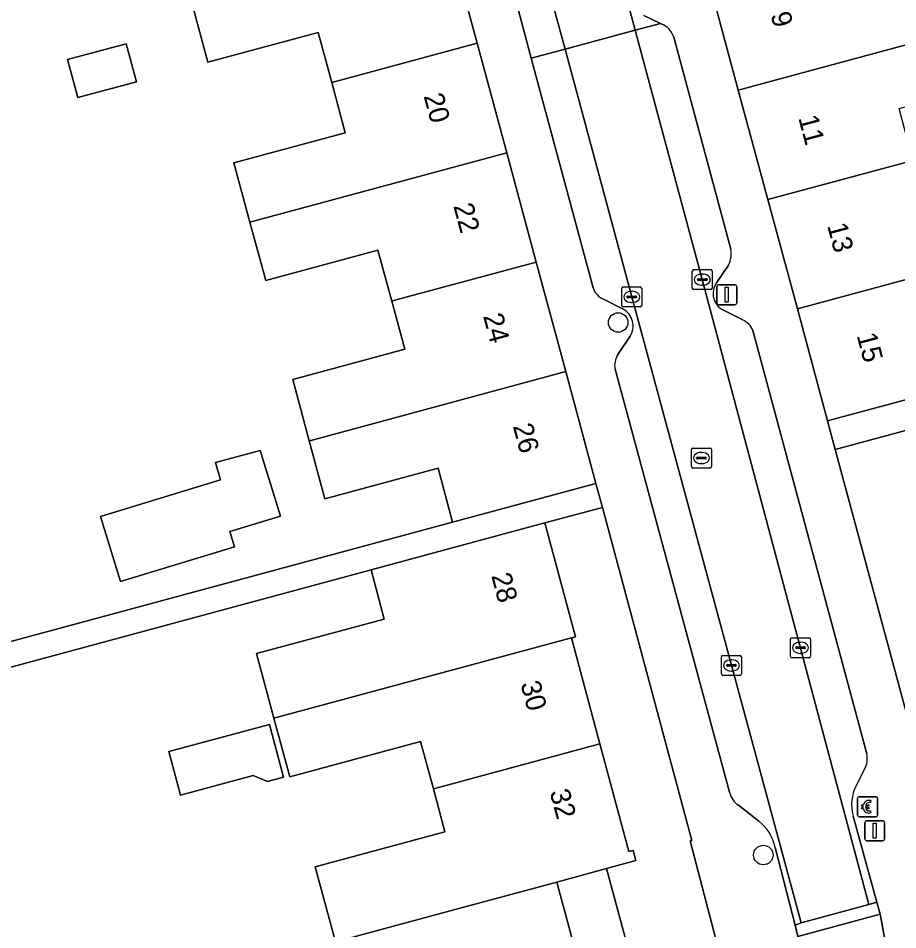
# Model space of a CAD drawing. Extents: x 159262 to 160143, y 383399 to 384319.
# Drawn here: x 159776.11 to 159820.15, y 383869.58 to 383915.23 of the extents above; entities that cross this region are included whole.
import ezdxf

# ---------------------------------------------------------------- set-up
doc = ezdxf.new("R2010")
doc.units = 0
for name, color, linetype in [('IMGEO_Betaalautomaat', 7, 'Continuous'), ('IMGEO_Boom', 7, 'Continuous'), ('IMGEO_Erf', 7, 'Continuous'), ('IMGEO_Kolk', 7, 'Continuous'), ('IMGEO_Lichtmast', 7, 'Continuous'), ('IMGEO_Pand', 7, 'Continuous'), ('IMGEO_Pand_nummerreeks', 7, 'Continuous'), ('IMGEO_Parkeervlak_open', 7, 'Continuous'), ('IMGEO_Rijbaan_lokaal_open', 7, 'Continuous'), ('IMGEO_Rioolput', 7, 'Continuous'), ('IMGEO_Voetpad_open', 7, 'Continuous')]:
    doc.layers.add(name, color=color, linetype=linetype)

msp = doc.modelspace()

# ---------------------------------------------------------------- linework, layer by layer
at = {"layer": 'IMGEO_Betaalautomaat'}
for p, q in [((159818.135, 383875.319), (159818.135, 383876.16)), ((159818.135, 383876.16), (159818.135, 383875.319)), ((159818.21, 383876.243), (159819.051, 383876.243)), ((159819.051, 383876.243), (159818.21, 383876.243)), ((159818.797, 383876.048), (159818.78, 383875.948)), ((159819.134, 383876.169), (159819.134, 383875.328)), ((159819.134, 383875.328), (159819.134, 383876.169)), ((159818.418, 383875.707), (159818.418, 383875.775)), ((159818.539, 383875.775), (159818.539, 383875.707)), ((159818.784, 383875.542), (159818.806, 383875.455)), ((159819.06, 383875.244), (159818.219, 383875.244)), ((159818.219, 383875.244), (159819.06, 383875.244))]:
    msp.add_line(p, q, dxfattribs=at)
for points in [[(159818.418, 383875.775), (159818.349, 383875.775), (159818.349, 383875.844), (159818.428, 383875.844)], [(159818.55, 383875.844), (159818.697, 383875.844), (159818.697, 383875.775), (159818.539, 383875.775)], [(159818.423, 383875.638), (159818.349, 383875.638), (159818.349, 383875.707), (159818.418, 383875.707)], [(159818.539, 383875.707), (159818.697, 383875.707), (159818.697, 383875.638), (159818.553, 383875.638)]]:
    msp.add_lwpolyline(points, dxfattribs=at)
for centre, radius, start, end in [((159818.213, 383876.166), 0.0779, 92.4484, 184.2845), ((159818.213, 383876.166), 0.0779, 92.4484, 184.2845), ((159818.711, 383875.768), 0.293, 73.014, 165.0139), ((159818.717, 383875.781), 0.179, 69.3236, 159.5683), ((159819.057, 383876.166), 0.0779, 2.4484, 94.2845), ((159819.057, 383876.166), 0.0779, 2.4484, 94.2845), ((159818.684, 383875.693), 0.267, 191.8096, 297.0389), ((159818.717, 383875.708), 0.179, 202.7625, 291.8693), ((159818.213, 383875.322), 0.0779, 182.4484, 274.2845), ((159818.213, 383875.322), 0.0779, 182.4484, 274.2845), ((159819.057, 383875.322), 0.0779, 272.4484, 4.2845), ((159819.057, 383875.322), 0.0779, 272.4484, 4.2845)]:
    msp.add_arc(centre, radius, start, end, dxfattribs=at)
at = {"layer": 'IMGEO_Boom'}
for centre in [(159806.148, 383899.989), (159813.417, 383873.324)]:
    msp.add_circle(centre, 0.489, dxfattribs=at)
at = {"layer": 'IMGEO_Erf'}
for points in [[(159766.14, 383881.436), (159797.859, 383889.997), (159797.13, 383892.698), (159791.463, 383891.168), (159790.681, 383894.062), (159789.85, 383897.141), (159795.458, 383898.654), (159794.809, 383901.056), (159794.121, 383903.604), (159788.504, 383902.087), (159787.712, 383905.02), (159786.91, 383907.99), (159792.485, 383909.495), (159791.807, 383912.005), (159791.13, 383914.513), (159785.595, 383913.019), (159784.793, 383915.991)], [(159860.69, 383905.944), (159850.802, 383903.112), (159851.433, 383900.91), (159848.376, 383900.034), (159847.745, 383902.236), (159830.74, 383897.315), (159831.331, 383895.112), (159826.043, 383893.693), (159821.991, 383892.606), (159821.4, 383894.808), (159817.022, 383893.625), (159823.801, 383868.486), (159843.313, 383873.858), (159862.494, 383863.516)], [(159811.247, 383868.349), (159809.752, 383874.036), (159809.839, 383874.056), (159805.363, 383890.726), (159802.474, 383889.95), (159804.011, 383884.252), (159803.81, 383884.198), (159805.237, 383878.887), (159806.685, 383873.496), (159806.897, 383873.554), (159807.036, 383873.042), (159805.561, 383872.643), (159806.898, 383867.702)], [(159804.407, 383867.028), (159803.07, 383871.969), (159798.61, 383870.762), (159791.999, 383868.973), (159790.981, 383872.738), (159797.476, 383874.493), (159796.897, 383876.634), (159796.255, 383879.011), (159789.707, 383877.241), (159788.913, 383880.181), (159788.04, 383883.413), (159794.439, 383885.139), (159793.775, 383887.604), (159772.878, 383881.969)]]:
    msp.add_lwpolyline(points, dxfattribs=at)
for points in [[(159778.58, 383913.152), (159781.514, 383913.943), (159782.027, 383912.043), (159779.093, 383911.251)], [(159788.229, 383893.581), (159789.233, 383890.296), (159786.699, 383889.522), (159786.931, 383888.762), (159781.22, 383887.016), (159780.225, 383890.272), (159786.241, 383892.111), (159785.978, 383892.973)], [(159784.232, 383876.326), (159783.643, 383878.509), (159788.681, 383879.867), (159789.395, 383877.223), (159788.589, 383877.006), (159787.864, 383877.305)]]:
    msp.add_lwpolyline(points, close=True, dxfattribs=at)
at = {"layer": 'IMGEO_Kolk'}
for p, q in [((159809.86, 383901.711), (159809.86, 383902.563)), ((159809.935, 383902.637), (159810.787, 383902.637)), ((159810.348, 383902.417), (159810.373, 383902.417)), ((159810.861, 383902.563), (159810.861, 383901.711)), ((159810.119, 383902.131), (159810.119, 383902.143)), ((159810.557, 383902.094), (159810.159, 383902.094)), ((159810.162, 383902.18), (159810.56, 383902.18)), ((159810.371, 383901.857), (159810.346, 383901.857)), ((159810.603, 383902.143), (159810.603, 383902.131)), ((159806.329, 383900.845), (159806.329, 383901.697)), ((159806.404, 383901.771), (159807.256, 383901.771)), ((159806.817, 383901.551), (159806.842, 383901.551)), ((159807.33, 383901.697), (159807.33, 383900.845)), ((159810.787, 383901.637), (159809.935, 383901.637)), ((159806.588, 383901.265), (159806.588, 383901.277)), ((159807.026, 383901.228), (159806.628, 383901.228)), ((159806.631, 383901.314), (159807.029, 383901.314)), ((159806.84, 383900.991), (159806.815, 383900.991)), ((159807.072, 383901.277), (159807.072, 383901.265)), ((159807.256, 383900.771), (159806.404, 383900.771)), ((159814.779, 383883.275), (159814.779, 383884.127)), ((159814.854, 383884.201), (159815.706, 383884.201)), ((159815.78, 383884.127), (159815.78, 383883.275)), ((159815.038, 383883.695), (159815.038, 383883.707)), ((159815.476, 383883.658), (159815.078, 383883.658)), ((159815.081, 383883.744), (159815.479, 383883.744)), ((159815.267, 383883.981), (159815.292, 383883.981)), ((159815.522, 383883.707), (159815.522, 383883.695)), ((159811.32, 383882.39), (159811.32, 383883.242)), ((159811.395, 383883.316), (159812.247, 383883.316)), ((159812.321, 383883.242), (159812.321, 383882.39)), ((159815.706, 383883.201), (159814.854, 383883.201)), ((159815.29, 383883.421), (159815.265, 383883.421)), ((159811.579, 383882.81), (159811.579, 383882.822)), ((159812.017, 383882.773), (159811.619, 383882.773)), ((159811.622, 383882.859), (159812.02, 383882.859)), ((159811.808, 383883.096), (159811.833, 383883.096)), ((159812.063, 383882.822), (159812.063, 383882.81)), ((159812.247, 383882.316), (159811.395, 383882.316)), ((159811.831, 383882.536), (159811.806, 383882.536))]:
    msp.add_line(p, q, dxfattribs=at)
for points in [[(159809.86, 383901.711), (159809.86, 383902.563)], [(159809.935, 383902.637), (159810.787, 383902.637)], [(159810.861, 383902.563), (159810.861, 383901.711)], [(159806.329, 383900.845), (159806.329, 383901.697)], [(159806.404, 383901.771), (159807.256, 383901.771)], [(159807.33, 383901.697), (159807.33, 383900.845)], [(159810.787, 383901.637), (159809.935, 383901.637)], [(159807.256, 383900.771), (159806.404, 383900.771)], [(159814.779, 383883.275), (159814.779, 383884.127)], [(159814.854, 383884.201), (159815.706, 383884.201)], [(159815.78, 383884.127), (159815.78, 383883.275)], [(159811.32, 383882.39), (159811.32, 383883.242)], [(159811.395, 383883.316), (159812.247, 383883.316)], [(159812.321, 383883.242), (159812.321, 383882.39)], [(159815.706, 383883.201), (159814.854, 383883.201)], [(159812.247, 383882.316), (159811.395, 383882.316)]]:
    msp.add_lwpolyline(points, dxfattribs=at)
for centre, radius, start, end in [((159809.937, 383902.561), 0.0765, 91.552, 178.448), ((159809.937, 383902.561), 0.0765, 91.552, 178.448), ((159810.785, 383902.561), 0.0765, 1.552, 88.448), ((159810.785, 383902.561), 0.0765, 1.552, 88.448), ((159810.159, 383902.14), 0.0403, 85.8775, 175.7526), ((159810.156, 383902.13), 0.0366, 178.938, 274.7102), ((159810.56, 383902.137), 0.043, 264.8664, 352.4533), ((159810.564, 383902.142), 0.0386, 1.7309, 96.639), ((159806.406, 383901.695), 0.0765, 91.552, 178.448), ((159806.406, 383901.695), 0.0765, 91.552, 178.448), ((159807.254, 383901.695), 0.0765, 1.552, 88.448), ((159807.254, 383901.695), 0.0765, 1.552, 88.448), ((159809.937, 383901.713), 0.0765, 181.552, 268.448), ((159809.937, 383901.713), 0.0765, 181.552, 268.448), ((159810.785, 383901.713), 0.0765, 271.552, 358.448), ((159810.785, 383901.713), 0.0765, 271.552, 358.448), ((159806.628, 383901.274), 0.0403, 85.8775, 175.7526), ((159806.625, 383901.264), 0.0366, 178.938, 274.7102), ((159807.029, 383901.271), 0.043, 264.8664, 352.4533), ((159807.033, 383901.276), 0.0386, 1.7309, 96.639), ((159806.406, 383900.847), 0.0765, 181.552, 268.448), ((159806.406, 383900.847), 0.0765, 181.552, 268.448), ((159807.254, 383900.847), 0.0765, 271.552, 358.448), ((159807.254, 383900.847), 0.0765, 271.552, 358.448), ((159814.856, 383884.125), 0.0765, 91.552, 178.448), ((159814.856, 383884.125), 0.0765, 91.552, 178.448), ((159815.704, 383884.125), 0.0765, 1.552, 88.448), ((159815.704, 383884.125), 0.0765, 1.552, 88.448), ((159815.078, 383883.704), 0.0403, 85.8775, 175.7526), ((159815.075, 383883.694), 0.0366, 178.938, 274.7102), ((159815.479, 383883.701), 0.043, 264.8664, 352.4533), ((159815.483, 383883.706), 0.0386, 1.7309, 96.639), ((159811.397, 383883.24), 0.0765, 91.552, 178.448), ((159811.397, 383883.24), 0.0765, 91.552, 178.448), ((159812.245, 383883.24), 0.0765, 1.552, 88.448), ((159812.245, 383883.24), 0.0765, 1.552, 88.448), ((159814.856, 383883.277), 0.0765, 181.552, 268.448), ((159814.856, 383883.277), 0.0765, 181.552, 268.448), ((159815.704, 383883.277), 0.0765, 271.552, 358.448), ((159815.704, 383883.277), 0.0765, 271.552, 358.448), ((159811.619, 383882.819), 0.0403, 85.8775, 175.7526), ((159811.616, 383882.809), 0.0366, 178.938, 274.7102), ((159812.02, 383882.816), 0.043, 264.8664, 352.4533), ((159812.024, 383882.821), 0.0386, 1.7309, 96.639), ((159811.397, 383882.392), 0.0765, 181.552, 268.448), ((159811.397, 383882.392), 0.0765, 181.552, 268.448), ((159812.245, 383882.392), 0.0765, 271.552, 358.448), ((159812.245, 383882.392), 0.0765, 271.552, 358.448)]:
    msp.add_arc(centre, radius, start, end, dxfattribs=at)
for centre, major_axis, ratio, start_param, end_param in [((159810.347, 383902.137), (-0.387, 0.002), 0.722429, 4.712389, 7.853982), ((159810.372, 383902.137), (-0.39, 0.002), 0.717154, 1.570796, 4.712389), ((159806.816, 383901.271), (-0.387, 0.002), 0.722429, 4.712389, 7.853982), ((159806.841, 383901.271), (-0.39, 0.002), 0.717154, 1.570796, 4.712389), ((159815.266, 383883.701), (-0.387, 0.002), 0.722429, 4.712389, 7.853982), ((159815.291, 383883.701), (-0.39, 0.002), 0.717154, 1.570796, 4.712389), ((159811.807, 383882.816), (-0.387, 0.002), 0.722429, 4.712389, 7.853982), ((159811.832, 383882.816), (-0.39, 0.002), 0.717154, 1.570796, 4.712389)]:
    msp.add_ellipse(centre, major_axis=major_axis, ratio=ratio, start_param=start_param, end_param=end_param, dxfattribs=at)
at = {"layer": 'IMGEO_Lichtmast'}
for p, q in [((159811.194, 383901.882), (159811.984, 383901.882)), ((159811.984, 383901.882), (159811.194, 383901.882)), ((159811.094, 383900.982), (159811.094, 383901.782)), ((159811.094, 383901.782), (159811.094, 383900.982)), ((159812.084, 383901.782), (159812.084, 383900.982)), ((159812.084, 383900.982), (159812.084, 383901.782)), ((159811.984, 383900.882), (159811.194, 383900.882)), ((159811.194, 383900.882), (159811.984, 383900.882)), ((159818.501, 383874.139), (159818.501, 383874.939)), ((159818.501, 383874.939), (159818.501, 383874.139)), ((159818.601, 383875.039), (159819.391, 383875.039)), ((159819.391, 383875.039), (159818.601, 383875.039)), ((159819.491, 383874.939), (159819.491, 383874.139)), ((159819.491, 383874.139), (159819.491, 383874.939)), ((159819.391, 383874.039), (159818.601, 383874.039)), ((159818.601, 383874.039), (159819.391, 383874.039))]:
    msp.add_line(p, q, dxfattribs=at)
for points in [[(159811.514, 383901.757), (159811.664, 383901.757), (159811.664, 383901.007), (159811.514, 383901.007), (159811.514, 383901.757)], [(159818.921, 383874.914), (159819.071, 383874.914), (159819.071, 383874.164), (159818.921, 383874.164), (159818.921, 383874.914)]]:
    msp.add_lwpolyline(points, dxfattribs=at)
for centre, start, end in [((159811.194, 383901.782), 90, 180), ((159811.194, 383901.782), 90, 180), ((159811.984, 383901.782), 0, 90), ((159811.984, 383901.782), 360, 90), ((159811.194, 383900.982), 180, 270), ((159811.194, 383900.982), 180, 270), ((159811.984, 383900.982), 270, 0), ((159811.984, 383900.982), 270, 0), ((159818.601, 383874.939), 90, 180), ((159818.601, 383874.939), 90, 180), ((159819.391, 383874.939), 0, 90), ((159819.391, 383874.939), 360, 90), ((159818.601, 383874.139), 180, 270), ((159818.601, 383874.139), 180, 270), ((159819.391, 383874.139), 270, 0), ((159819.391, 383874.139), 270, 0)]:
    msp.add_arc(centre, 0.1, start, end, dxfattribs=at)
at = {"layer": 'IMGEO_Pand'}
for points in [[(159797.608, 383919.451), (159784.793, 383915.991), (159785.595, 383913.019), (159791.13, 383914.513), (159791.807, 383912.005), (159799.088, 383913.971)], [(159824.243, 383918.181), (159823.261, 383917.916), (159818.631, 383916.667), (159817.979, 383919.081), (159810.681, 383917.11), (159812.161, 383911.63), (159825.071, 383915.114)], [(159820.212, 383910.704), (159825.85, 383912.226), (159825.071, 383915.114), (159812.161, 383911.63), (159813.641, 383906.148), (159820.714, 383908.058), (159820.912, 383908.112)], [(159778.58, 383913.152), (159779.093, 383911.251), (159782.027, 383912.043), (159781.514, 383913.943)], [(159799.088, 383913.971), (159791.807, 383912.005), (159792.485, 383909.495), (159786.91, 383907.99), (159787.712, 383905.02), (159800.568, 383908.491)], [(159800.568, 383908.491), (159787.712, 383905.02), (159788.504, 383902.087), (159794.121, 383903.604), (159794.809, 383901.056), (159794.971, 383901.1), (159802.048, 383903.01)], [(159827.285, 383907.211), (159821.574, 383905.658), (159820.912, 383908.112), (159820.714, 383908.058), (159813.641, 383906.148), (159815.121, 383900.668), (159828.106, 383904.173)], [(159823.131, 383899.736), (159828.885, 383901.289), (159828.106, 383904.173), (159815.121, 383900.668), (159816.632, 383895.071), (159821.469, 383896.376), (159823.863, 383897.022)], [(159802.048, 383903.01), (159794.971, 383901.1), (159794.809, 383901.056), (159795.458, 383898.654), (159789.85, 383897.141), (159790.681, 383894.062), (159790.891, 383894.119), (159803.527, 383897.53)], [(159803.527, 383897.53), (159790.891, 383894.119), (159790.681, 383894.062), (159791.463, 383891.168), (159797.13, 383892.698), (159797.859, 383889.997), (159800.214, 383890.633), (159805.038, 383891.935)], [(159788.229, 383893.581), (159785.978, 383892.973), (159786.241, 383892.111), (159780.225, 383890.272), (159781.22, 383887.016), (159786.931, 383888.762), (159786.699, 383889.522), (159789.233, 383890.296)], [(159802.474, 383889.95), (159797.539, 383888.619), (159793.775, 383887.604), (159794.439, 383885.139), (159788.04, 383883.413), (159788.913, 383880.181), (159803.81, 383884.198), (159804.011, 383884.252)], [(159803.81, 383884.198), (159788.913, 383880.181), (159789.707, 383877.241), (159796.255, 383879.011), (159796.897, 383876.634), (159797.395, 383876.768), (159805.237, 383878.887)], [(159783.643, 383878.509), (159784.232, 383876.326), (159787.864, 383877.305), (159788.589, 383877.006), (159789.395, 383877.223), (159788.681, 383879.867)], [(159805.237, 383878.887), (159797.395, 383876.768), (159796.897, 383876.634), (159797.476, 383874.493), (159790.981, 383872.738), (159791.999, 383868.973), (159798.61, 383870.762), (159803.07, 383871.969), (159805.561, 383872.643), (159807.036, 383873.042), (159806.897, 383873.554), (159806.685, 383873.496)], [(159805.561, 383872.643), (159803.07, 383871.969), (159804.407, 383867.028), (159806.898, 383867.702)]]:
    msp.add_lwpolyline(points, close=True, dxfattribs=at)
at = {"layer": 'IMGEO_Parkeervlak_open'}
for points in [[(159807.032, 383916.742), (159807.559, 383917.606), (159806.295, 383917.265), (159807.004, 383914.628), (159808.261, 383914.967), (159807.438, 383915.357)], [(159808.459, 383914.873), (159808.261, 383914.967), (159807.004, 383914.628), (159810.359, 383902.14), (159818.708, 383870.849), (159819.103, 383870.957), (159817.915, 383875.274)], [(159811.798, 383903.669), (159808.934, 383914.278)], [(159803.49, 383913.682), (159801.8, 383913.227), (159804.889, 383901.725)], [(159814.01, 383873.693), (159815.004, 383869.813), (159815.309, 383869.922), (159806.832, 383901.268), (159803.49, 383913.682)], [(159811.07, 383901.983), (159811.681, 383902.869)], [(159805.412, 383901.158), (159806.401, 383900.656)], [(159812.355, 383900.132), (159811.421, 383900.602)], [(159818.596, 383878.385), (159812.898, 383899.582)], [(159806.752, 383899.298), (159806.137, 383898.38)], [(159805.991, 383897.646), (159811.723, 383876.47)], [(159818.07, 383876.796), (159818.491, 383877.62)], [(159812.168, 383875.816), (159813.19, 383875.025)]]:
    msp.add_lwpolyline(points, dxfattribs=at)
msp.add_lwpolyline([(159801.092, 383915.863), (159801.8, 383913.227), (159803.49, 383913.682), (159802.78, 383916.318)], close=True, dxfattribs=at)
for centre, radius, start, end in [((159807.921, 383913.956), 1.063, 17.6128, 59.5893), ((159810.426, 383903.461), 1.388, 334.7461, 8.6129), ((159811.852, 383901.447), 0.948, 145.5579, 242.9632), ((159805.774, 383902.017), 0.932, 198.253, 247.1238), ((159805.938, 383899.812), 0.963, 327.734, 61.2499), ((159812.005, 383899.243), 0.955, 20.7649, 68.5012), ((159806.949, 383897.837), 0.977, 146.2228, 191.2775), ((159817.57, 383878.136), 1.056, 330.7369, 13.6325), ((159819.924, 383875.838), 2.086, 152.678, 195.6921), ((159812.8, 383876.725), 1.107, 193.2945, 235.1705), ((159811.775, 383873.235), 2.282, 11.5705, 51.6637)]:
    msp.add_arc(centre, radius, start, end, dxfattribs=at)
at = {"layer": 'IMGEO_Rijbaan_lokaal_open'}
for points in [[(159803.49, 383913.682), (159807.004, 383914.628), (159806.295, 383917.265), (159802.78, 383916.318)], [(159815.309, 383869.922), (159818.708, 383870.849), (159810.359, 383902.14), (159807.004, 383914.628), (159803.49, 383913.682), (159806.832, 383901.268)], [(159815.309, 383869.922), (159815.004, 383869.813), (159815.151, 383869.24), (159819.268, 383870.356), (159819.103, 383870.957), (159818.708, 383870.849)]]:
    msp.add_lwpolyline(points, close=True, dxfattribs=at)
at = {"layer": 'IMGEO_Rioolput'}
for p, q in [((159809.819, 383892.776), (159809.819, 383893.628)), ((159809.894, 383893.702), (159810.746, 383893.702)), ((159810.82, 383893.628), (159810.82, 383892.776)), ((159810.078, 383893.196), (159810.078, 383893.208)), ((159810.516, 383893.159), (159810.118, 383893.159)), ((159810.121, 383893.245), (159810.519, 383893.245)), ((159810.307, 383893.482), (159810.332, 383893.482)), ((159810.562, 383893.208), (159810.562, 383893.196)), ((159810.746, 383892.702), (159809.894, 383892.702)), ((159810.33, 383892.922), (159810.305, 383892.922))]:
    msp.add_line(p, q, dxfattribs=at)
for points in [[(159809.819, 383892.776), (159809.819, 383893.628)], [(159809.894, 383893.702), (159810.746, 383893.702)], [(159810.82, 383893.628), (159810.82, 383892.776)], [(159810.746, 383892.702), (159809.894, 383892.702)]]:
    msp.add_lwpolyline(points, dxfattribs=at)
for centre, radius, start, end in [((159809.896, 383893.626), 0.0765, 91.552, 178.448), ((159809.896, 383893.626), 0.0765, 91.552, 178.448), ((159810.744, 383893.626), 0.0765, 1.552, 88.448), ((159810.744, 383893.626), 0.0765, 1.552, 88.448), ((159810.118, 383893.205), 0.0403, 85.8775, 175.7526), ((159810.115, 383893.195), 0.0366, 178.938, 274.7102), ((159810.519, 383893.202), 0.043, 264.8664, 352.4533), ((159810.523, 383893.207), 0.0386, 1.7309, 96.639), ((159809.896, 383892.778), 0.0765, 181.552, 268.448), ((159809.896, 383892.778), 0.0765, 181.552, 268.448), ((159810.744, 383892.778), 0.0765, 271.552, 358.448), ((159810.744, 383892.778), 0.0765, 271.552, 358.448)]:
    msp.add_arc(centre, radius, start, end, dxfattribs=at)
for centre, major_axis, ratio, start_param, end_param in [((159810.306, 383893.202), (-0.387, 0.002), 0.722429, 4.712389, 7.853982), ((159810.331, 383893.202), (-0.39, 0.002), 0.717154, 1.570796, 4.712389)]:
    msp.add_ellipse(centre, major_axis=major_axis, ratio=ratio, start_param=start_param, end_param=end_param, dxfattribs=at)
at = {"layer": 'IMGEO_Voetpad_open'}
for points in [[(159821.644, 383943.718), (159847.176, 383915.172), (159847.207, 383913.693), (159851.035, 383910.621), (159853.053, 383909.318), (159857.472, 383906.465), (159856.229, 383906.116), (159823.863, 383897.022), (159821.469, 383896.376), (159816.632, 383895.071), (159817.022, 383893.625), (159821.4, 383894.808), (159825.45, 383895.894), (159830.74, 383897.315), (159847.745, 383902.236), (159850.802, 383903.112), (159860.69, 383905.944)], [(159825.103, 383863.552), (159823.801, 383868.486), (159817.022, 383893.625), (159816.632, 383895.071), (159815.121, 383900.668), (159813.641, 383906.148), (159812.161, 383911.63), (159810.681, 383917.11), (159809.201, 383922.592)], [(159797.608, 383919.451), (159799.088, 383913.971), (159800.568, 383908.491), (159802.048, 383903.01), (159803.527, 383897.53), (159805.038, 383891.935), (159805.363, 383890.726), (159809.839, 383874.056), (159809.752, 383874.036), (159811.247, 383868.349), (159799.81, 383865.219), (159800.596, 383862.326), (159805.418, 383844.577), (159810.41, 383826.285), (159811.373, 383822.538), (159814.865, 383823.438), (159813.846, 383827.217), (159813.268, 383829.254), (159811.53, 383828.823), (159803.983, 383856.776), (159805.711, 383857.248), (159813.56, 383859.369), (159813.286, 383860.29)], [(159804.889, 383901.725), (159801.8, 383913.227), (159801.092, 383915.863), (159800.777, 383917.037)], [(159807.438, 383915.357), (159808.261, 383914.967), (159808.459, 383914.873)], [(159808.934, 383914.278), (159811.798, 383903.669)], [(159811.681, 383902.869), (159811.07, 383901.983)], [(159806.401, 383900.656), (159805.412, 383901.158)], [(159811.421, 383900.602), (159812.355, 383900.132)], [(159812.898, 383899.582), (159818.596, 383878.385)], [(159806.137, 383898.38), (159806.752, 383899.298)], [(159811.723, 383876.47), (159805.991, 383897.646)], [(159772.878, 383881.969), (159793.775, 383887.604), (159797.539, 383888.619), (159802.474, 383889.95), (159805.363, 383890.726), (159805.038, 383891.935), (159800.214, 383890.633), (159797.859, 383889.997), (159766.14, 383881.436)], [(159818.491, 383877.62), (159818.07, 383876.796)], [(159813.19, 383875.025), (159812.168, 383875.816)], [(159817.915, 383875.274), (159819.103, 383870.957), (159819.268, 383870.356), (159819.812, 383867.366), (159820.087, 383866.52)], [(159816.455, 383865.576), (159816.206, 383866.393), (159815.151, 383869.24), (159815.004, 383869.813), (159814.01, 383873.693)]]:
    msp.add_lwpolyline(points, dxfattribs=at)
msp.add_lwpolyline([(159819.268, 383870.356), (159815.151, 383869.24), (159816.206, 383866.393), (159819.812, 383867.366)], close=True, dxfattribs=at)
for centre, radius, start, end in [((159807.921, 383913.956), 1.063, 17.6128, 59.5893), ((159810.426, 383903.461), 1.388, 334.7461, 8.6129), ((159811.852, 383901.447), 0.948, 145.5579, 242.9632), ((159805.774, 383902.017), 0.932, 198.253, 247.1238), ((159805.938, 383899.812), 0.963, 327.734, 61.2499), ((159812.005, 383899.243), 0.955, 20.7649, 68.5012), ((159806.949, 383897.837), 0.977, 146.2228, 191.2775), ((159817.57, 383878.136), 1.056, 330.7369, 13.6325), ((159819.924, 383875.838), 2.086, 152.678, 195.6921), ((159812.8, 383876.725), 1.107, 193.2945, 235.1705), ((159811.775, 383873.235), 2.282, 11.5705, 51.6637)]:
    msp.add_arc(centre, radius, start, end, dxfattribs=at)

# ---------------------------------------------------------------- texts
at = {"layer": 'IMGEO_Pand_nummerreeks'}
for s, rotation, p in [('9', 285.0285, (159813.773, 383915.409)), ('20', 285.1259, (159796.401, 383911.334)), ('11', 285.0285, (159815.16, 383910.241)), ('22', 285.1259, (159797.889, 383905.829)), ('13', 285.0285, (159816.607, 383904.849)), ('24', 285.1259, (159799.379, 383900.315)), ('15', 285.0285, (159818.084, 383899.347)), ('26', 285.1259, (159800.869, 383894.804)), ('28', 285.1259, (159799.785, 383887.316)), ('30', 285.1259, (159801.249, 383881.898)), ('32', 285.1259, (159802.711, 383876.486))]:
    msp.add_text(s, height=1, rotation=rotation, dxfattribs=at).set_placement(p)

doc.saveas('drawing.dxf')
